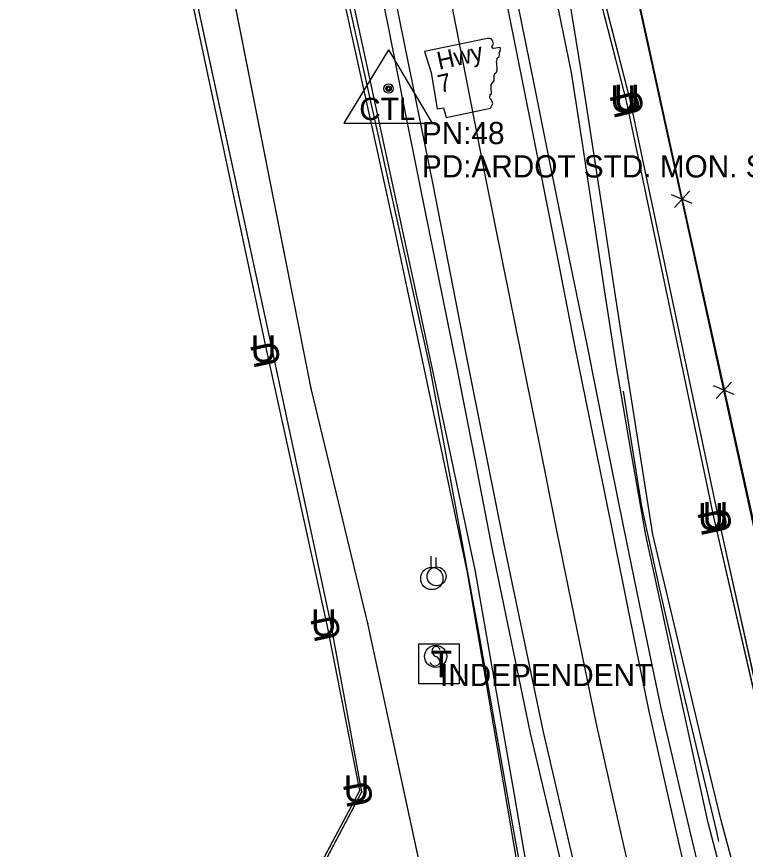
# Model space of a CAD drawing. Extents: x 954793 to 988390, y 1867850 to 1924428.
# Drawn here: x 960000.3 to 960164.1, y 1910156.4 to 1910343.7 of the extents above; entities that cross this region are included whole.
import ezdxf

# ---------------------------------------------------------------- set-up
doc = ezdxf.new("R2010")
doc.units = 0
for name, color, linetype in [('Default', 7, 'Continuous'), ('S_DITCHLINE', 7, 'Continuous'), ('S_EDGE_PAVEMENT', 7, 'Continuous'), ('S_FENCE', 7, 'Continuous'), ('S_FIBER_OPTIC_CABLE', 7, 'Continuous'), ('S_HWY_SYMBOLS', 7, 'Continuous'), ('S_MSC_PT_SYM', 7, 'Continuous'), ('S_PAVEMENT_CROWN', 7, 'Continuous'), ('S_PRIMARY_CTL', 7, 'Continuous'), ('S_PRIMARY_CTL_ANNOT', 7, 'Continuous'), ('S_SHOULDER', 7, 'Continuous'), ('S_SIGN', 7, 'Continuous'), ('S_STREAM', 7, 'Continuous'), ('S_TELEPHONE_UTILITIES', 7, 'Continuous'), ('S_TELEPHONE_UTILITIES_ANNOT', 7, 'Continuous'), ('S_UNDERGROUND_CABLE', 7, 'Continuous'), ('S_UTILITY_POLE', 7, 'Continuous'), ('S_UTL_PT_SYM', 7, 'Continuous'), ('S_WATER_UTILITIES', 7, 'Continuous')]:
    doc.layers.add(name, color=color, linetype=linetype)

msp = doc.modelspace()

# ---------------------------------------------------------------- linework, layer by layer
at = {"layer": 'S_DITCHLINE'}
for points in [[(960117.67, 1910130.03), (960115.02, 1910152.38), (960112.12, 1910169.1), (960109.21, 1910185.82), (960106.3, 1910202.54), (960103.4, 1910219.26), (960099.33, 1910238.31), (960095.27, 1910257.36), (960091.2, 1910276.41), (960087.14, 1910295.45), (960083.09, 1910314.21), (960079.04, 1910332.97), (960074.99, 1910351.72), (960070.95, 1910370.48), (960067.55, 1910386.25), (960064.15, 1910402.01), (960060.76, 1910417.78), (960057.36, 1910433.55), (960052.22, 1910455.5), (960047.08, 1910477.46), (960041.94, 1910499.41), (960036.8, 1910521.36)], [(960115.75, 1910129.07), (960114.09, 1910142.3), (960112.42, 1910155.53), (960109.73, 1910171.32), (960107.03, 1910187.11), (960104.33, 1910202.91), (960101.63, 1910218.7), (960097.59, 1910237.8), (960093.56, 1910256.9), (960089.52, 1910276), (960085.48, 1910295.1), (960081.35, 1910313.82), (960077.22, 1910332.55), (960073.09, 1910351.27), (960068.96, 1910370), (960065.59, 1910385.8), (960062.23, 1910401.61), (960058.86, 1910417.41), (960055.49, 1910433.22), (960049.82, 1910455), (960044.15, 1910476.78), (960038.48, 1910498.56), (960032.81, 1910520.34)], [(960160.18, 1910145.48), (960155.76, 1910162.32), (960152.26, 1910178.5), (960148.75, 1910194.69), (960145.25, 1910210.87), (960141.75, 1910227.06), (960138.4, 1910246.23), (960135.05, 1910265.4), (960132.56, 1910281.84), (960130.06, 1910298.28), (960127.56, 1910314.72), (960125.07, 1910331.16), (960120.88, 1910351.36), (960116.69, 1910371.57), (960112.51, 1910391.77), (960108.32, 1910411.98), (960105.79, 1910429.26), (960103.25, 1910446.55)], [(960163.22, 1910146.17), (960158.66, 1910162.85), (960154.83, 1910178.95), (960151, 1910195.05), (960147.18, 1910211.14), (960143.35, 1910227.24), (960140.32, 1910246.28), (960137.3, 1910265.32), (960134.78, 1910281.87), (960132.27, 1910298.43), (960129.75, 1910314.98), (960127.23, 1910331.54), (960123.92, 1910351.89), (960120.6, 1910372.24), (960117.28, 1910392.59), (960113.96, 1910412.94), (960110.02, 1910430.17), (960106.07, 1910447.4)]]:
    msp.add_lwpolyline(points, dxfattribs=at)
at = {"layer": 'S_EDGE_PAVEMENT'}
for points in [[(960150.58, 1910151.73), (960146.49, 1910169.74), (960142.4, 1910187.75), (960138.24, 1910208.33), (960134.09, 1910228.9), (960129.99, 1910249.14), (960125.89, 1910269.38), (960121.95, 1910289.39), (960118.01, 1910309.39), (960114.27, 1910328.17), (960110.53, 1910346.94), (960106.47, 1910367.04), (960102.4, 1910387.15), (960098.25, 1910407.35), (960094.11, 1910427.54), (960089.95, 1910447.7), (960085.79, 1910467.85), (960081.36, 1910489.52), (960076.92, 1910511.19), (960073.07, 1910530.22), (960069.21, 1910549.25)], [(960127.18, 1910146.26), (960122.91, 1910164.68), (960118.65, 1910183.1), (960114.33, 1910203.88), (960110, 1910224.66), (960105.93, 1910244.92), (960101.86, 1910265.19), (960097.9, 1910285.59), (960093.93, 1910305.99), (960090.2, 1910324.45), (960086.47, 1910342.9), (960082.5, 1910362.8), (960078.52, 1910382.7), (960074.45, 1910402.87), (960070.38, 1910423.04), (960066.3, 1910443.05), (960062.22, 1910463.06), (960057.81, 1910484.63), (960053.41, 1910506.2), (960049.48, 1910525.42), (960045.56, 1910544.64)]]:
    msp.add_lwpolyline(points, dxfattribs=at)
at = {"layer": 'S_FENCE'}
for p, q in [((960152.17, 1910301.7), (960147.55, 1910303.62)), ((960148.17, 1910300.82), (960151.55, 1910304.5)), ((960161.6, 1910258.72), (960156.98, 1910260.64)), ((960157.6, 1910257.84), (960160.98, 1910261.52))]:
    msp.add_line(p, q, dxfattribs=at)
for points in [[(960173.43, 1910195.21), (960120.42, 1910436.85), (960284.44, 1910470.89)], [(960216.8, 1910456.38), (960148.88, 1910443), (960120.38, 1910436.99), (960132.92, 1910380.48), (960148.42, 1910309.42), (960165.06, 1910234.15), (960169.88, 1910212), (960179.11, 1910169.75)], [(960216.8, 1910456.38), (960148.88, 1910443), (960120.38, 1910436.99), (960132.92, 1910380.48), (960148.42, 1910309.42), (960165.06, 1910234.15), (960169.88, 1910212), (960179.11, 1910169.75)], [(960145.15, 1910324.15), (960140.86, 1910343.69)], [(960149.43, 1910304.61), (960145.15, 1910324.15)], [(960154.57, 1910281.17), (960150.29, 1910300.71)], [(960158.86, 1910261.63), (960154.57, 1910281.17)], [(960164, 1910238.19), (960159.72, 1910257.72)], [(960168.29, 1910218.65), (960164, 1910238.19)]]:
    msp.add_lwpolyline(points, dxfattribs=at)
at = {"layer": 'S_FIBER_OPTIC_CABLE'}
for p, q in [((960057.81, 1910268.65), (960038.46, 1910358.08)), ((960070.89, 1910207.26), (960057.81, 1910268.65)), ((960077.89, 1910169.3), (960070.89, 1910207.26)), ((960057.48, 1910130.6), (960077.89, 1910169.3))]:
    msp.add_line(p, q, dxfattribs=at)
msp.add_lwpolyline([(960520.73, 1909366.93), (960487.68, 1909419.99), (960460.78, 1909449.54), (960414.64, 1909479.84), (960397.28, 1909493.07), (960373.65, 1909530.36), (960357.36, 1909548.88), (960297.9, 1909603.46), (960267.52, 1909665.76), (960240.55, 1909742.72), (960216.92, 1909778.51), (960174.63, 1909853.71), (960140.66, 1909922.5), (960105.27, 1909990.97), (960080.2, 1910040.38), (960059.02, 1910084.11), (960053.85, 1910115.48), (960057.48, 1910130.6), (960077.89, 1910169.3), (960070.89, 1910207.26), (960057.81, 1910268.65), (960038.46, 1910358.08), (960020.91, 1910443.65), (960001.17, 1910526.82)], dxfattribs=at)
msp.add_lwpolyline([(960520.73, 1909366.93), (960487.68, 1909419.99), (960460.78, 1909449.54), (960414.64, 1909479.84), (960397.28, 1909493.07), (960373.65, 1909530.36), (960357.36, 1909548.88), (960297.9, 1909603.46), (960267.52, 1909665.76), (960240.55, 1909742.72), (960216.92, 1909778.51), (960174.63, 1909853.71), (960140.66, 1909922.5), (960105.27, 1909990.97), (960080.2, 1910040.38), (960059.02, 1910084.11), (960053.85, 1910115.48), (960057.48, 1910130.6), (960077.89, 1910169.3), (960070.89, 1910207.26), (960057.81, 1910268.65), (960038.46, 1910358.08), (960020.91, 1910443.65), (960001.17, 1910526.82)], dxfattribs=at)
at = {"layer": 'S_HWY_SYMBOLS'}
msp.add_lwpolyline([(960091.96, 1910335.88), (960093.49, 1910331.2), (960094.86, 1910322.99), (960096.28, 1910323.22), (960096.84, 1910321.08), (960106.79, 1910323.18), (960107.36, 1910324.17), (960107.08, 1910325.06), (960106.65, 1910325.4), (960106.74, 1910326.2), (960107.03, 1910326.44), (960107.03, 1910326.87), (960106.95, 1910327.21), (960106.99, 1910327.82), (960106.95, 1910328.42), (960107.61, 1910329.35), (960107.64, 1910329.61), (960107.65, 1910329.96), (960107.61, 1910330.56), (960107.87, 1910330.96), (960108.14, 1910331.28), (960108.32, 1910331.67), (960108.33, 1910332.02), (960108.32, 1910332.45), (960108.25, 1910332.78), (960108.26, 1910333.13), (960108.15, 1910333.63), (960108.22, 1910333.73), (960108.29, 1910334.18), (960108.34, 1910334.37), (960108.76, 1910334.81), (960108.84, 1910335.26), (960108.78, 1910335.5), (960108.96, 1910335.89), (960109.04, 1910336.69), (960108.92, 1910336.84), (960107.6, 1910336.55), (960107.31, 1910336.66), (960107.14, 1910337.05), (960107.33, 1910337.36), (960107.53, 1910337.66), (960107.28, 1910338.39), (960106.94, 1910338.75), (960106.66, 1910338.86), (960106.14, 1910338.83), (960091.96, 1910335.88)], dxfattribs=at)
at = {"layer": 'S_MSC_PT_SYM'}
msp.add_lwpolyline([(960148.42, 1910309.42), (960148.47, 1910309.43), (960148.42, 1910309.42), (960148.41, 1910309.47), (960148.42, 1910309.42), (960148.37, 1910309.41), (960148.42, 1910309.42), (960148.43, 1910309.37)], close=True, dxfattribs=at)
msp.add_lwpolyline([(960148.42, 1910309.42), (960148.47, 1910309.43), (960148.42, 1910309.42), (960148.41, 1910309.47), (960148.42, 1910309.42), (960148.37, 1910309.41), (960148.42, 1910309.42), (960148.43, 1910309.37)], close=True, dxfattribs=at)
msp.add_lwpolyline([(960148.42, 1910309.42), (960148.42, 1910309.47), (960148.42, 1910309.42), (960148.37, 1910309.42), (960148.42, 1910309.42), (960148.42, 1910309.37), (960148.42, 1910309.42), (960148.47, 1910309.42)], dxfattribs=at)
at = {"layer": 'S_PAVEMENT_CROWN'}
msp.add_lwpolyline([(960138.74, 1910148.71), (960134.66, 1910166.82), (960130.58, 1910184.93), (960126.23, 1910206.15), (960121.88, 1910227.38), (960117.88, 1910247.31), (960113.88, 1910267.24), (960109.76, 1910287.71), (960105.64, 1910308.18), (960102.02, 1910326.57), (960098.4, 1910344.95), (960094.36, 1910365.05), (960090.31, 1910385.14), (960086.26, 1910405.32), (960082.21, 1910425.49), (960078.08, 1910445.3), (960073.96, 1910465.11), (960069.48, 1910487.12), (960065, 1910509.13), (960061.14, 1910528.05), (960057.29, 1910546.97)], dxfattribs=at)
at = {"layer": 'S_PRIMARY_CTL'}
for p, q in [((960083.9, 1910336.26), (960073.86, 1910319.75)), ((960083.9, 1910336.26), (960093.72, 1910319.75)), ((960073.86, 1910319.75), (960093.72, 1910319.75))]:
    msp.add_line(p, q, dxfattribs=at)
for radius in [1.04, 0.609, 0.344]:
    msp.add_circle((960083.9, 1910327.56), radius, dxfattribs=at)
at = {"layer": 'S_SHOULDER'}
for points in [[(960123.3, 1910150.79), (960120.16, 1910164.1), (960115.8, 1910182.55), (960111.53, 1910203.17), (960107.25, 1910223.79), (960103.27, 1910244.4), (960099.28, 1910265.02), (960095.14, 1910285.35), (960090.99, 1910305.69), (960087.35, 1910323.95), (960083.71, 1910342.2), (960079.64, 1910362.21), (960075.56, 1910382.22), (960071.6, 1910402.31), (960067.64, 1910422.41), (960063.45, 1910442.56), (960059.26, 1910462.72), (960054.85, 1910484.17), (960050.44, 1910505.63), (960046.43, 1910524.76), (960042.42, 1910543.89)], [(960153.66, 1910152.23), (960149.42, 1910170.19), (960145.18, 1910188.16), (960140.94, 1910208.69), (960136.7, 1910229.21), (960132.62, 1910249.58), (960128.53, 1910269.95), (960124.47, 1910289.91), (960120.4, 1910309.86), (960116.61, 1910328.64), (960112.82, 1910347.42)]]:
    msp.add_lwpolyline(points, dxfattribs=at)
at = {"layer": 'S_SIGN'}
msp.add_circle((960094.5, 1910199.79), 2.49, dxfattribs=at)
for centre, radius, start, end in [((960095.18, 1910201.12), 1.5, 167.1196, 241.9813), ((960094.57, 1910201.06), 0.95, 16.5258, 156.8957), ((960094.08, 1910198.45), 1.4, 358.6529, 73.7063), ((960094.34, 1910198.97), 1.28, 204.641, 335.359)]:
    msp.add_arc(centre, radius, start, end, dxfattribs=at)
at = {"layer": 'S_STREAM'}
for points in [[(960028.77, 1910546.96), (960036.04, 1910516.46), (960044.55, 1910479.17), (960056.29, 1910430.93), (960061.96, 1910408.02), (960074.84, 1910347.26), (960093.19, 1910264.74), (960104.23, 1910204.83), (960111.96, 1910160.56), (960114.99, 1910143.92), (960116.11, 1910135.65)], [(960158.19, 1910158.16), (960157.71, 1910160.29), (960150.52, 1910190.38), (960144.87, 1910214.89), (960140.86, 1910233.55), (960136.7, 1910259.49)]]:
    msp.add_lwpolyline(points, dxfattribs=at)
at = {"layer": 'S_TELEPHONE_UTILITIES'}
msp.add_lwpolyline([(960090.74, 1910193.59), (960090.74, 1910202.59), (960099.74, 1910202.59), (960099.74, 1910193.59)], close=True, dxfattribs=at)
at = {"layer": 'S_UNDERGROUND_CABLE'}
for p, q in [((960137.38, 1910324.83), (960115.26, 1910410.98)), ((960138.21, 1910325.01), (960116.14, 1910411.56)), ((960056.53, 1910268.54), (960037.56, 1910357.68)), ((960157.12, 1910230.82), (960137.38, 1910324.83)), ((960158.12, 1910231.05), (960138.21, 1910325.01)), ((960070.07, 1910206.91), (960056.53, 1910268.54)), ((960172.28, 1910165.05), (960157.12, 1910230.82)), ((960172.73, 1910165.19), (960158.12, 1910231.05)), ((960077.41, 1910169.59), (960070.07, 1910206.91)), ((960056.81, 1910130.93), (960077.41, 1910169.59))]:
    msp.add_line(p, q, dxfattribs=at)
for points in [[(960521.44, 1909367.02), (960488.5, 1909420.49), (960461.72, 1909450.46), (960415.35, 1909480.49), (960398.1, 1909493.6), (960374.55, 1909530.49), (960356.78, 1909548.2), (960297.38, 1909602.54), (960266.94, 1909665.14), (960238.35, 1909741.42), (960216.06, 1909778.21), (960174.91, 1909851.61), (960139.22, 1909922.21), (960104.69, 1909990.57), (960079.64, 1910040.16), (960058.44, 1910084.34), (960053.23, 1910115.34), (960056.81, 1910130.93), (960077.41, 1910169.59), (960070.07, 1910206.91), (960056.53, 1910268.54), (960037.56, 1910357.68), (960019.85, 1910443.66), (960000.27, 1910526.53)], [(960521.44, 1909367.02), (960488.5, 1909420.49), (960461.72, 1909450.46), (960415.35, 1909480.49), (960398.1, 1909493.6), (960374.55, 1909530.49), (960356.78, 1909548.2), (960297.38, 1909602.54), (960266.94, 1909665.14), (960238.35, 1909741.42), (960216.06, 1909778.21), (960174.91, 1909851.61), (960139.22, 1909922.21), (960104.69, 1909990.57), (960079.64, 1910040.16), (960058.44, 1910084.34), (960053.23, 1910115.34), (960056.81, 1910130.93), (960077.41, 1910169.59), (960070.07, 1910206.91), (960056.53, 1910268.54), (960037.56, 1910357.68), (960019.85, 1910443.66), (960000.27, 1910526.53)], [(960624.97, 1909341.03), (960589.63, 1909398.18), (960543.66, 1909468.47), (960507.14, 1909522.65), (960463.99, 1909595.32), (960420.73, 1909660.1), (960370.17, 1909725.23), (960344.52, 1909761.44), (960309.93, 1909824), (960271.13, 1909891.55), (960235.42, 1909965.37), (960205.71, 1910043.88), (960184.22, 1910096.13), (960173.86, 1910122.57), (960172.28, 1910165.05), (960157.12, 1910230.82), (960137.38, 1910324.83), (960115.26, 1910410.98), (960104.51, 1910469.83), (960095.66, 1910523.88)], [(960624.97, 1909341.03), (960589.63, 1909398.18), (960543.66, 1909468.47), (960507.14, 1909522.65), (960463.99, 1909595.32), (960420.73, 1909660.1), (960370.17, 1909725.23), (960344.52, 1909761.44), (960309.93, 1909824), (960271.13, 1909891.55), (960235.42, 1909965.37), (960205.71, 1910043.88), (960184.22, 1910096.13), (960173.86, 1910122.57), (960172.28, 1910165.05), (960157.12, 1910230.82), (960137.38, 1910324.83), (960115.26, 1910410.98), (960104.51, 1910469.83), (960095.66, 1910523.88)], [(960719.08, 1909159.08), (960702.44, 1909211.01), (960679.08, 1909284.39), (960656.86, 1909306.73), (960625.48, 1909341.24), (960590.52, 1909398.89), (960544.69, 1909469.2), (960507.75, 1909523.34), (960464.75, 1909596.1), (960421.17, 1909660.64), (960370.1, 1909726.43), (960345.24, 1909761.99), (960310.21, 1909824.27), (960271.68, 1909891.85), (960236.47, 1909965.91), (960206.53, 1910044.39), (960185.23, 1910096.53), (960174.68, 1910122.7), (960172.73, 1910165.19), (960158.12, 1910231.05), (960138.21, 1910325.01), (960116.14, 1910411.56), (960105.21, 1910469.66), (960096.46, 1910523.99)], [(960719.08, 1909159.08), (960702.44, 1909211.01), (960679.08, 1909284.39), (960656.86, 1909306.73), (960625.48, 1909341.24), (960590.52, 1909398.89), (960544.69, 1909469.2), (960507.75, 1909523.34), (960464.75, 1909596.1), (960421.17, 1909660.64), (960370.1, 1909726.43), (960345.24, 1909761.99), (960310.21, 1909824.27), (960271.68, 1909891.85), (960236.47, 1909965.91), (960206.53, 1910044.39), (960185.23, 1910096.53), (960174.68, 1910122.7), (960172.73, 1910165.19), (960158.12, 1910231.05), (960138.21, 1910325.01), (960116.14, 1910411.56), (960105.21, 1910469.66), (960096.46, 1910523.99)]]:
    msp.add_lwpolyline(points, dxfattribs=at)
at = {"layer": 'S_UTILITY_POLE'}
for p, q in [((960093.48, 1910219.84), (960093.48, 1910222.32)), ((960094.57, 1910219.94), (960094.57, 1910222.05))]:
    msp.add_line(p, q, dxfattribs=at)
for centre, radius in [((960093.63, 1910217.32), 2.5), ((960094.69, 1910217.8), 2.13)]:
    msp.add_circle(centre, radius, dxfattribs=at)
at = {"layer": 'S_UTL_PT_SYM'}
for points in [[(960057.81, 1910268.65), (960057.76, 1910268.64), (960057.81, 1910268.65), (960057.82, 1910268.6), (960057.81, 1910268.65), (960057.86, 1910268.66), (960057.81, 1910268.65), (960057.8, 1910268.7)], [(960057.81, 1910268.65), (960057.76, 1910268.64), (960057.81, 1910268.65), (960057.82, 1910268.6), (960057.81, 1910268.65), (960057.86, 1910268.66), (960057.81, 1910268.65), (960057.8, 1910268.7)], [(960066.52, 1910260.11), (960066.47, 1910260.1), (960066.52, 1910260.11), (960066.53, 1910260.06), (960066.52, 1910260.11), (960066.57, 1910260.11), (960066.52, 1910260.11), (960066.51, 1910260.15)], [(960066.52, 1910260.11), (960066.47, 1910260.1), (960066.52, 1910260.11), (960066.53, 1910260.06), (960066.52, 1910260.11), (960066.57, 1910260.11), (960066.52, 1910260.11), (960066.51, 1910260.15)], [(960070.89, 1910207.26), (960070.84, 1910207.25), (960070.89, 1910207.26), (960070.9, 1910207.21), (960070.89, 1910207.26), (960070.93, 1910207.27), (960070.89, 1910207.26), (960070.88, 1910207.31)], [(960070.89, 1910207.26), (960070.84, 1910207.25), (960070.89, 1910207.26), (960070.9, 1910207.21), (960070.89, 1910207.26), (960070.93, 1910207.27), (960070.89, 1910207.26), (960070.88, 1910207.31)], [(960079.25, 1910207.19), (960079.2, 1910207.18), (960079.25, 1910207.19), (960079.27, 1910207.14), (960079.25, 1910207.19), (960079.3, 1910207.2), (960079.25, 1910207.19), (960079.24, 1910207.24)], [(960079.25, 1910207.19), (960079.2, 1910207.18), (960079.25, 1910207.19), (960079.27, 1910207.14), (960079.25, 1910207.19), (960079.3, 1910207.2), (960079.25, 1910207.19), (960079.24, 1910207.24)], [(960077.89, 1910169.3), (960077.84, 1910169.29), (960077.89, 1910169.3), (960077.9, 1910169.25), (960077.89, 1910169.3), (960077.94, 1910169.31), (960077.89, 1910169.3), (960077.88, 1910169.35)], [(960077.89, 1910169.3), (960077.84, 1910169.29), (960077.89, 1910169.3), (960077.9, 1910169.25), (960077.89, 1910169.3), (960077.94, 1910169.31), (960077.89, 1910169.3), (960077.88, 1910169.35)]]:
    msp.add_lwpolyline(points, close=True, dxfattribs=at)
for points in [[(960057.81, 1910268.65), (960057.81, 1910268.7), (960057.81, 1910268.65), (960057.76, 1910268.65), (960057.81, 1910268.65), (960057.81, 1910268.6), (960057.81, 1910268.65), (960057.86, 1910268.65)], [(960066.52, 1910260.11), (960066.52, 1910260.16), (960066.52, 1910260.11), (960066.47, 1910260.11), (960066.52, 1910260.11), (960066.52, 1910260.06), (960066.52, 1910260.11), (960066.57, 1910260.11)], [(960070.89, 1910207.26), (960070.89, 1910207.31), (960070.89, 1910207.26), (960070.84, 1910207.26), (960070.89, 1910207.26), (960070.89, 1910207.21), (960070.89, 1910207.26), (960070.94, 1910207.26)], [(960079.25, 1910207.19), (960079.25, 1910207.24), (960079.25, 1910207.19), (960079.2, 1910207.19), (960079.25, 1910207.19), (960079.25, 1910207.14), (960079.25, 1910207.19), (960079.3, 1910207.19)], [(960077.89, 1910169.3), (960077.89, 1910169.35), (960077.89, 1910169.3), (960077.84, 1910169.3), (960077.89, 1910169.3), (960077.89, 1910169.25), (960077.89, 1910169.3), (960077.94, 1910169.3)]]:
    msp.add_lwpolyline(points, dxfattribs=at)
at = {"layer": 'S_WATER_UTILITIES'}
for p, q in [((960066.52, 1910260.11), (960046.23, 1910362.49)), ((960079.25, 1910207.19), (960066.52, 1910260.11)), ((960091.91, 1910148.47), (960079.25, 1910207.19))]:
    msp.add_line(p, q, dxfattribs=at)
msp.add_lwpolyline([(960572.88, 1909303.82), (960526.35, 1909376.08), (960490.17, 1909426.98), (960467.72, 1909450.32), (960424.27, 1909498.89), (960405.34, 1909519.32), (960384.9, 1909547.23), (960329.98, 1909619.54), (960286.65, 1909685.53), (960235.04, 1909773.1), (960213.71, 1909808.79), (960178.34, 1909891.86), (960151.22, 1909960.81), (960127.89, 1910024.3), (960109.64, 1910074.96), (960091.91, 1910148.47), (960079.25, 1910207.19), (960066.52, 1910260.11), (960046.23, 1910362.49), (960027.79, 1910446.8), (960009.77, 1910529.32)], dxfattribs=at)
msp.add_lwpolyline([(960572.88, 1909303.82), (960526.35, 1909376.08), (960490.17, 1909426.98), (960467.72, 1909450.32), (960424.27, 1909498.89), (960405.34, 1909519.32), (960384.9, 1909547.23), (960329.98, 1909619.54), (960286.65, 1909685.53), (960235.04, 1909773.1), (960213.71, 1909808.79), (960178.34, 1909891.86), (960151.22, 1909960.81), (960127.89, 1910024.3), (960109.64, 1910074.96), (960091.91, 1910148.47), (960079.25, 1910207.19), (960066.52, 1910260.11), (960046.23, 1910362.49), (960027.79, 1910446.8), (960009.77, 1910529.32)], dxfattribs=at)

# ---------------------------------------------------------------- texts
at = {"layer": 'Default'}
for rotation, p in [(360, (960133.76, 1910322.29)), (360, (960134.58, 1910322.47)), (104.4013, (960140.75, 1910321.95)), (104.309, (960141.58, 1910322.13)), (360, (960052.9, 1910266)), (102.0166, (960059.78, 1910265.52)), (360, (960153.49, 1910228.28)), (360, (960154.5, 1910228.5)), (101.8572, (960160.36, 1910227.79)), (101.9635, (960161.37, 1910228.02)), (360, (960066.44, 1910204.36)), (102.3878, (960073.33, 1910203.91)), (360, (960073.78, 1910167.04)), (101.136, (960080.61, 1910166.52))]:
    msp.add_text('U', height=6, rotation=rotation, dxfattribs=at).set_placement(p)
at = {"layer": 'S_HWY_SYMBOLS'}
for s, p in [('Hwy', (960095.26, 1910331.79)), ('7', (960095.43, 1910326.58))]:
    msp.add_text(s, height=4, rotation=12.3551, dxfattribs=at).set_placement(p)
at = {"layer": 'S_PRIMARY_CTL'}
msp.add_text('CTL', height=5, rotation=360, dxfattribs=at).set_placement((960077.31, 1910320.48))
at = {"layer": 'S_PRIMARY_CTL_ANNOT'}
for s, p in [('PN:48', (960091.4, 1910315.06)), ('PD:ARDOT STD. MON. STAMPED PN:48', (960091.4, 1910307.56))]:
    msp.add_text(s, height=5, dxfattribs=at).set_placement(p)
at = {"layer": 'S_TELEPHONE_UTILITIES'}
msp.add_text('T', height=6, rotation=360, dxfattribs=at).set_placement((960093.31, 1910195.09))
at = {"layer": 'S_TELEPHONE_UTILITIES_ANNOT'}
msp.add_text('INDEPENDENT', height=5, dxfattribs=at).set_placement((960095.47, 1910193.11))

doc.saveas('drawing.dxf')
